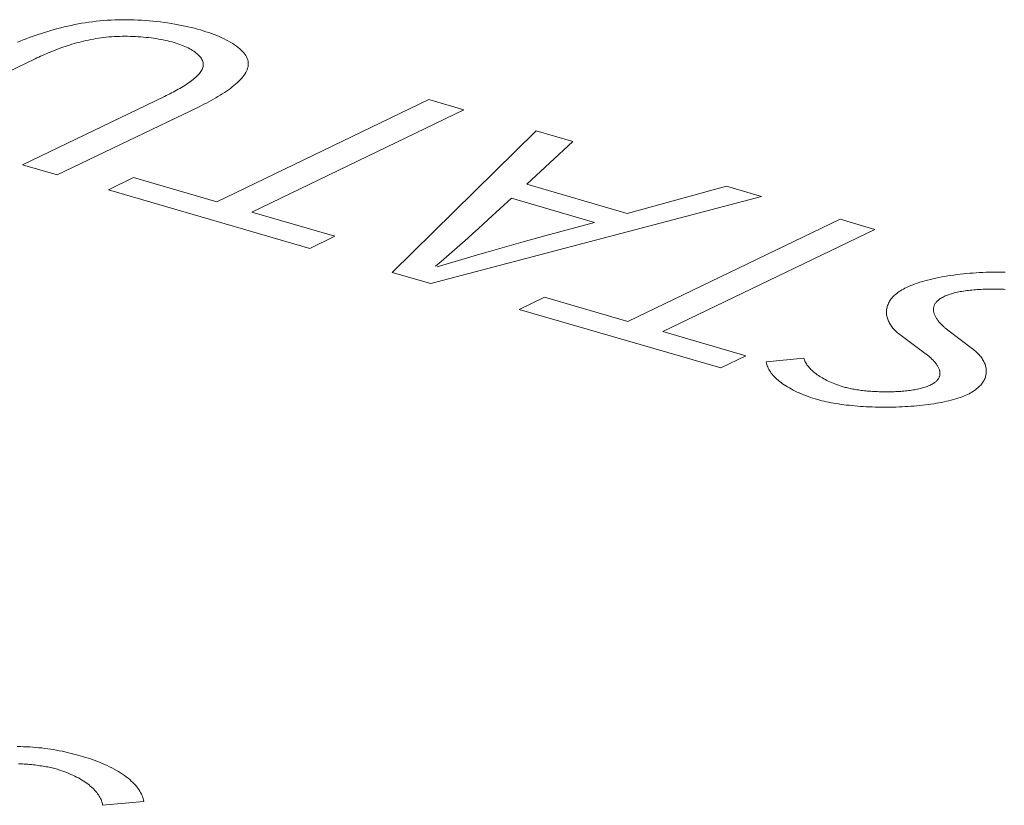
# Model space of a CAD drawing. Header units: millimetres. Extents: x 3925 to 5043, y -86 to 778.
# Tile 267 of 439: x 4919.39 to 4921.34, y 162.04 to 163.6. Entities that reach past the tile are written whole.
import ezdxf

# ---------------------------------------------------------------- set-up
doc = ezdxf.new("R2010")
doc.units = ezdxf.units.MM
doc.header["$LTSCALE"] = 46.255
doc.layers.add('H30K-TOP-COVDXF_CONTINUOUS_LINE', color=7, linetype='CONTINUOUS')

msp = doc.modelspace()

# ---------------------------------------------------------------- linework, layer by layer
at = {"layer": 'H30K-TOP-COVDXF_CONTINUOUS_LINE', "color": 7, "linetype": 'Continuous', "lineweight": 0}
for p, q in [((4919.6733, 163.4484), (4919.3908, 163.3122)), ((4919.4602, 163.2921), (4919.7422, 163.428)), ((4920.1997, 163.442), (4919.7776, 163.2386)), ((4920.2691, 163.4218), (4920.1997, 163.442)), ((4919.847, 163.2184), (4920.2691, 163.4218)), ((4920.4131, 163.3799), (4920.1265, 163.0983)), ((4920.4862, 163.3586), (4920.4131, 163.3799)), ((4920.3941, 163.2739), (4920.4862, 163.3586)), ((4919.3908, 163.3122), (4919.4602, 163.2921)), ((4919.612, 163.2868), (4919.5617, 163.2625)), ((4919.7776, 163.2386), (4919.612, 163.2868)), ((4920.5941, 163.2157), (4920.3941, 163.2739)), ((4919.5617, 163.2625), (4919.9623, 163.146)), ((4920.7914, 163.2699), (4920.5941, 163.2157)), ((4920.8616, 163.2495), (4920.7914, 163.2699)), ((4920.2034, 163.0759), (4920.8616, 163.2495)), ((4920.3175, 163.2035), (4920.3636, 163.2459)), ((4920.3636, 163.2459), (4920.5292, 163.1977)), ((4920.0126, 163.1702), (4919.847, 163.2184)), ((4920.5292, 163.1977), (4920.4302, 163.1708)), ((4921.0175, 163.2041), (4920.5954, 163.0007)), ((4921.0869, 163.1839), (4921.0175, 163.2041)), ((4920.6647, 162.9805), (4921.0869, 163.1839)), ((4919.9623, 163.146), (4920.0126, 163.1702)), ((4920.2452, 163.1383), (4920.2664, 163.1569)), ((4920.3869, 163.1588), (4920.3223, 163.1406)), ((4920.4302, 163.1708), (4920.3869, 163.1588)), ((4920.2582, 163.1221), (4920.2159, 163.1096)), ((4920.1265, 163.0983), (4920.2034, 163.0759)), ((4920.4297, 163.0489), (4920.3794, 163.0247)), ((4920.5954, 163.0007), (4920.4297, 163.0489)), ((4920.3794, 163.0247), (4920.7801, 162.9081)), ((4920.8304, 162.9324), (4920.6647, 162.9805)), ((4921.2813, 162.9461), (4921.2319, 162.9834)), ((4921.1363, 162.9749), (4921.187, 162.9371)), ((4920.7801, 162.9081), (4920.8304, 162.9324)), ((4920.9453, 162.9278), (4920.8708, 162.9201)), ((4919.5504, 162.0377), (4919.632, 162.0454))]:
    msp.add_line(p, q, dxfattribs=at)
for points in [[(4919.7448, 163.5808), (4919.7389, 163.5824), (4919.7329, 163.584), (4919.7267, 163.5856), (4919.7204, 163.5871), (4919.7139, 163.5885), (4919.7073, 163.5899), (4919.7005, 163.5912), (4919.6937, 163.5924), (4919.6867, 163.5936), (4919.6796, 163.5947), (4919.6725, 163.5957), (4919.6652, 163.5966), (4919.6579, 163.5975), (4919.6505, 163.5983), (4919.643, 163.599), (4919.6355, 163.5996), (4919.628, 163.6001), (4919.6204, 163.6005), (4919.6128, 163.6008), (4919.6052, 163.601), (4919.5975, 163.6011), (4919.5899, 163.6011), (4919.5823, 163.601), (4919.5746, 163.6008), (4919.5671, 163.6005), (4919.5595, 163.6001), (4919.5521, 163.5995), (4919.5448, 163.5988), (4919.5375, 163.5981), (4919.5302, 163.5972), (4919.523, 163.5962), (4919.5159, 163.5951), (4919.5088, 163.594), (4919.5017, 163.5927), (4919.4948, 163.5914), (4919.4878, 163.5899), (4919.481, 163.5884), (4919.4741, 163.5869), (4919.4674, 163.5852), (4919.4607, 163.5835), (4919.4541, 163.5817), (4919.4476, 163.5798), (4919.4411, 163.5779), (4919.4347, 163.5759), (4919.4284, 163.5739), (4919.4222, 163.5719), (4919.416, 163.5698), (4919.4099, 163.5676), (4919.4039, 163.5654), (4919.398, 163.5632), (4919.3922, 163.561), (4919.3865, 163.5587), (4919.3809, 163.5564)], [(4919.1334, 163.3871), (4919.416, 163.5232), (4919.4195, 163.5249), (4919.4232, 163.5266), (4919.4269, 163.5283), (4919.4306, 163.53), (4919.4344, 163.5317), (4919.4383, 163.5334), (4919.4422, 163.5351), (4919.4462, 163.5367), (4919.4503, 163.5384), (4919.4544, 163.54), (4919.4585, 163.5416), (4919.4627, 163.5432), (4919.467, 163.5448), (4919.4713, 163.5463), (4919.4756, 163.5478), (4919.4801, 163.5493), (4919.4845, 163.5507), (4919.4891, 163.5521), (4919.4936, 163.5535), (4919.4982, 163.5548), (4919.5029, 163.556), (4919.5076, 163.5573), (4919.5124, 163.5584), (4919.5172, 163.5596), (4919.5221, 163.5606), (4919.527, 163.5616), (4919.5319, 163.5626), (4919.5369, 163.5634), (4919.542, 163.5642), (4919.5471, 163.565), (4919.5522, 163.5656), (4919.5574, 163.5662), (4919.5626, 163.5667), (4919.5679, 163.5672), (4919.5731, 163.5675), (4919.5784, 163.5678), (4919.5837, 163.568), (4919.589, 163.5681), (4919.5944, 163.5682), (4919.5997, 163.5681), (4919.6051, 163.568), (4919.6104, 163.5679), (4919.6157, 163.5676), (4919.621, 163.5673), (4919.6263, 163.5669), (4919.6315, 163.5665), (4919.6367, 163.566), (4919.6418, 163.5654), (4919.6468, 163.5648), (4919.6518, 163.5641), (4919.6568, 163.5634), (4919.6616, 163.5626), (4919.6663, 163.5618), (4919.671, 163.5609), (4919.6755, 163.5599), (4919.68, 163.5589), (4919.6843, 163.5579), (4919.6885, 163.5568), (4919.6926, 163.5556)], [(4919.7422, 163.428), (4919.7471, 163.4304), (4919.7519, 163.4328), (4919.7567, 163.4353), (4919.7614, 163.4378), (4919.7661, 163.4404), (4919.7708, 163.443), (4919.7753, 163.4456), (4919.7798, 163.4482), (4919.7842, 163.4509), (4919.7885, 163.4536), (4919.7927, 163.4563), (4919.7967, 163.459), (4919.8007, 163.4618), (4919.8045, 163.4645), (4919.8081, 163.4673), (4919.8116, 163.4701), (4919.815, 163.4729), (4919.8182, 163.4758), (4919.8212, 163.4786), (4919.824, 163.4815), (4919.8266, 163.4843), (4919.829, 163.4872), (4919.8313, 163.49), (4919.8332, 163.4929), (4919.835, 163.4958), (4919.8365, 163.4986), (4919.8378, 163.5015), (4919.8388, 163.5044), (4919.8396, 163.5072), (4919.84, 163.5101), (4919.8402, 163.5129), (4919.8402, 163.5157), (4919.8398, 163.5185), (4919.839, 163.5214), (4919.838, 163.5242), (4919.8367, 163.527), (4919.8351, 163.5298), (4919.8332, 163.5326), (4919.8311, 163.5353), (4919.8286, 163.538), (4919.826, 163.5407), (4919.823, 163.5433), (4919.8199, 163.5459), (4919.8165, 163.5485), (4919.8129, 163.551), (4919.8091, 163.5535), (4919.8051, 163.5559), (4919.8009, 163.5583), (4919.7965, 163.5607), (4919.792, 163.563), (4919.7872, 163.5652), (4919.7824, 163.5674), (4919.7774, 163.5695), (4919.7722, 163.5715), (4919.7669, 163.5735), (4919.7615, 163.5754), (4919.756, 163.5773), (4919.7504, 163.5791), (4919.7448, 163.5808)], [(4919.6926, 163.5556), (4919.6964, 163.5545), (4919.7002, 163.5532), (4919.7038, 163.552), (4919.7074, 163.5506), (4919.7109, 163.5492), (4919.7142, 163.5478), (4919.7175, 163.5463), (4919.7206, 163.5448), (4919.7236, 163.5432), (4919.7264, 163.5416), (4919.7292, 163.5399), (4919.7318, 163.5383), (4919.7342, 163.5365), (4919.7365, 163.5348), (4919.7387, 163.533), (4919.7407, 163.5312), (4919.7425, 163.5293), (4919.7441, 163.5275), (4919.7456, 163.5256), (4919.7469, 163.5237), (4919.748, 163.5218), (4919.749, 163.5199), (4919.7497, 163.5179), (4919.7502, 163.516), (4919.7506, 163.514), (4919.7507, 163.512), (4919.7506, 163.51), (4919.7503, 163.508), (4919.7498, 163.506), (4919.7491, 163.5039), (4919.7482, 163.5019), (4919.7471, 163.4999), (4919.7459, 163.4979), (4919.7445, 163.4958), (4919.7429, 163.4938), (4919.7411, 163.4918), (4919.7392, 163.4898), (4919.7372, 163.4878), (4919.735, 163.4858), (4919.7327, 163.4838), (4919.7303, 163.4818), (4919.7278, 163.4799), (4919.7251, 163.4779), (4919.7224, 163.4759), (4919.7195, 163.474), (4919.7166, 163.4721), (4919.7136, 163.4702), (4919.7105, 163.4682), (4919.7073, 163.4664), (4919.7041, 163.4645), (4919.7008, 163.4626), (4919.6975, 163.4608), (4919.6941, 163.4589), (4919.6907, 163.4571), (4919.6873, 163.4553), (4919.6838, 163.4536), (4919.6803, 163.4518), (4919.6768, 163.4501), (4919.6733, 163.4484)], [(4920.2664, 163.1569), (4920.2768, 163.1662), (4920.2872, 163.1755), (4920.2974, 163.1848), (4920.3076, 163.1942), (4920.3175, 163.2035)], [(4920.2129, 163.1105), (4920.2237, 163.1197), (4920.2452, 163.1383)], [(4920.3223, 163.1406), (4920.3009, 163.1345), (4920.2582, 163.1221)], [(4921.3461, 163.0986), (4921.3398, 163.0987), (4921.3335, 163.0988), (4921.3272, 163.0988), (4921.3208, 163.0987), (4921.3144, 163.0986), (4921.308, 163.0984), (4921.3015, 163.0982), (4921.2951, 163.0978), (4921.2886, 163.0974), (4921.2822, 163.097), (4921.2758, 163.0965), (4921.2694, 163.0959), (4921.263, 163.0953), (4921.2567, 163.0946), (4921.2504, 163.0939), (4921.2442, 163.093), (4921.238, 163.0922), (4921.232, 163.0912), (4921.2259, 163.0903), (4921.22, 163.0892), (4921.2142, 163.0881), (4921.2084, 163.0869), (4921.2028, 163.0857), (4921.1973, 163.0844), (4921.1919, 163.0831), (4921.1866, 163.0817), (4921.1815, 163.0802), (4921.1765, 163.0787), (4921.1716, 163.0771), (4921.167, 163.0755), (4921.1624, 163.0738), (4921.1581, 163.0721), (4921.1539, 163.0703), (4921.15, 163.0685)], [(4921.15, 163.0685), (4921.1467, 163.0669), (4921.1436, 163.0652), (4921.1407, 163.0635), (4921.1379, 163.0618), (4921.1352, 163.06), (4921.1327, 163.0582), (4921.1303, 163.0564), (4921.128, 163.0545), (4921.1259, 163.0526), (4921.124, 163.0507), (4921.1221, 163.0488), (4921.1204, 163.0468), (4921.1189, 163.0448), (4921.1175, 163.0428), (4921.1161, 163.0408), (4921.115, 163.0387), (4921.1139, 163.0367), (4921.113, 163.0346), (4921.1122, 163.0326), (4921.1115, 163.0305), (4921.111, 163.0284), (4921.1105, 163.0263), (4921.1102, 163.0242), (4921.11, 163.0221), (4921.1099, 163.0199), (4921.1099, 163.0178), (4921.1101, 163.0157), (4921.1103, 163.0136), (4921.1107, 163.0115), (4921.1111, 163.0094), (4921.1117, 163.0073), (4921.1124, 163.0053), (4921.1132, 163.0032), (4921.114, 163.0012), (4921.115, 162.9991), (4921.1161, 162.9971), (4921.1173, 162.9951), (4921.1186, 162.9931), (4921.1199, 162.9912), (4921.1214, 162.9893), (4921.1229, 162.9874), (4921.1246, 162.9855), (4921.1263, 162.9836), (4921.1282, 162.9818), (4921.1301, 162.98), (4921.1321, 162.9783), (4921.1341, 162.9765), (4921.1363, 162.9749)], [(4921.2246, 163.0503), (4921.2268, 163.0513), (4921.2291, 163.0522), (4921.2314, 163.0532), (4921.2339, 163.0541), (4921.2365, 163.0549), (4921.2391, 163.0557), (4921.2419, 163.0565), (4921.2447, 163.0573), (4921.2476, 163.058), (4921.2505, 163.0587), (4921.2536, 163.0593), (4921.2567, 163.0599), (4921.2598, 163.0605), (4921.263, 163.061), (4921.2663, 163.0615), (4921.2697, 163.062), (4921.273, 163.0624), (4921.2765, 163.0628), (4921.2799, 163.0632), (4921.2835, 163.0635), (4921.287, 163.0638), (4921.2906, 163.0641), (4921.2942, 163.0643), (4921.2979, 163.0645), (4921.3015, 163.0647), (4921.3052, 163.0648), (4921.3089, 163.0649), (4921.3126, 163.065), (4921.3164, 163.065), (4921.3201, 163.0651), (4921.3238, 163.0651), (4921.3276, 163.065), (4921.3313, 163.065), (4921.3351, 163.0649), (4921.3388, 163.0647), (4921.3425, 163.0646), (4921.3462, 163.0644)], [(4921.2319, 162.9834), (4921.2305, 162.9845), (4921.2291, 162.9856), (4921.2278, 162.9867), (4921.2264, 162.9879), (4921.2251, 162.989), (4921.2238, 162.9902), (4921.2225, 162.9914), (4921.2213, 162.9926), (4921.2201, 162.9938), (4921.2189, 162.995), (4921.2177, 162.9963), (4921.2165, 162.9975), (4921.2154, 162.9988), (4921.2144, 163.0001), (4921.2133, 163.0013), (4921.2123, 163.0026), (4921.2114, 163.0039), (4921.2105, 163.0052), (4921.2096, 163.0065), (4921.2088, 163.0079), (4921.208, 163.0092), (4921.2073, 163.0105), (4921.2066, 163.0118), (4921.206, 163.0132), (4921.2055, 163.0145), (4921.205, 163.0158), (4921.2046, 163.0172), (4921.2042, 163.0185), (4921.2039, 163.0198), (4921.2037, 163.0212), (4921.2036, 163.0225), (4921.2035, 163.0238), (4921.2035, 163.0251), (4921.2036, 163.0264), (4921.2037, 163.0277), (4921.204, 163.029), (4921.2043, 163.0303), (4921.2047, 163.0316), (4921.2052, 163.0329), (4921.2058, 163.0341), (4921.2064, 163.0354), (4921.2072, 163.0366), (4921.2081, 163.0378), (4921.209, 163.039), (4921.2101, 163.0402), (4921.2113, 163.0414), (4921.2126, 163.0426), (4921.2139, 163.0437), (4921.2154, 163.0449), (4921.217, 163.046), (4921.2187, 163.0471), (4921.2206, 163.0482), (4921.2225, 163.0492), (4921.2246, 163.0503)], [(4921.2713, 162.8554), (4921.2744, 162.8569), (4921.2773, 162.8585), (4921.2801, 162.8601), (4921.2828, 162.8618), (4921.2853, 162.8635), (4921.2876, 162.8652), (4921.2899, 162.8669), (4921.292, 162.8687), (4921.294, 162.8705), (4921.2958, 162.8723), (4921.2975, 162.8741), (4921.2991, 162.876), (4921.3005, 162.8779), (4921.3019, 162.8798), (4921.3031, 162.8817), (4921.3042, 162.8836), (4921.3051, 162.8856), (4921.306, 162.8875), (4921.3067, 162.8895), (4921.3073, 162.8915), (4921.3078, 162.8934), (4921.3082, 162.8954), (4921.3084, 162.8974), (4921.3086, 162.8994), (4921.3086, 162.9014), (4921.3086, 162.9034), (4921.3084, 162.9055), (4921.3081, 162.9075), (4921.3078, 162.9094), (4921.3073, 162.9114), (4921.3067, 162.9134), (4921.3061, 162.9154), (4921.3053, 162.9174), (4921.3044, 162.9193), (4921.3035, 162.9212), (4921.3024, 162.9232), (4921.3013, 162.9251), (4921.3001, 162.927), (4921.2988, 162.9288), (4921.2974, 162.9307), (4921.2959, 162.9325), (4921.2944, 162.9343), (4921.2927, 162.9361), (4921.291, 162.9378), (4921.2892, 162.9396), (4921.2873, 162.9412), (4921.2854, 162.9429), (4921.2834, 162.9445), (4921.2813, 162.9461)], [(4920.8708, 162.9201), (4920.8712, 162.9176), (4920.8718, 162.9151), (4920.8726, 162.9126), (4920.8736, 162.9101), (4920.8747, 162.9076), (4920.876, 162.9052), (4920.8774, 162.9027), (4920.879, 162.9003), (4920.8808, 162.8978), (4920.8827, 162.8954), (4920.8848, 162.893), (4920.887, 162.8906), (4920.8894, 162.8883), (4920.8919, 162.8859), (4920.8945, 162.8836), (4920.8973, 162.8813), (4920.9002, 162.8791), (4920.9033, 162.8768), (4920.9064, 162.8746), (4920.9098, 162.8725), (4920.9132, 162.8703), (4920.9168, 162.8682), (4920.9205, 162.8662), (4920.9243, 162.8642), (4920.9282, 162.8622), (4920.9322, 162.8602), (4920.9364, 162.8584), (4920.9406, 162.8565), (4920.945, 162.8547), (4920.9495, 162.853), (4920.954, 162.8513), (4920.9587, 162.8496), (4920.9635, 162.848), (4920.9683, 162.8465), (4920.9733, 162.845)], [(4921.0255, 162.8701), (4921.0217, 162.8713), (4921.0179, 162.8725), (4921.0143, 162.8737), (4921.0107, 162.875), (4921.0072, 162.8763), (4921.0038, 162.8776), (4921.0005, 162.879), (4920.9973, 162.8804), (4920.9941, 162.8819), (4920.9911, 162.8834), (4920.9881, 162.8849), (4920.9852, 162.8865), (4920.9824, 162.8881), (4920.9797, 162.8897), (4920.9771, 162.8913), (4920.9746, 162.893), (4920.9721, 162.8947), (4920.9698, 162.8964), (4920.9676, 162.8981), (4920.9654, 162.8999), (4920.9634, 162.9016), (4920.9614, 162.9034), (4920.9596, 162.9052), (4920.9578, 162.9071), (4920.9562, 162.9089), (4920.9546, 162.9108), (4920.9532, 162.9126), (4920.9518, 162.9145), (4920.9506, 162.9164), (4920.9494, 162.9183), (4920.9484, 162.9202), (4920.9475, 162.9221), (4920.9466, 162.924), (4920.9459, 162.9259), (4920.9453, 162.9278)], [(4921.187, 162.9371), (4921.1883, 162.9361), (4921.1897, 162.9351), (4921.191, 162.934), (4921.1923, 162.933), (4921.1936, 162.9319), (4921.1949, 162.9308), (4921.1961, 162.9297), (4921.1974, 162.9286), (4921.1986, 162.9274), (4921.1998, 162.9263), (4921.201, 162.9252), (4921.2021, 162.924), (4921.2032, 162.9228), (4921.2043, 162.9216), (4921.2054, 162.9205), (4921.2064, 162.9193), (4921.2074, 162.9181), (4921.2083, 162.9169), (4921.2092, 162.9156), (4921.2101, 162.9144), (4921.2109, 162.9132), (4921.2117, 162.912), (4921.2124, 162.9107), (4921.213, 162.9095), (4921.2137, 162.9083), (4921.2142, 162.907), (4921.2147, 162.9058), (4921.2152, 162.9046), (4921.2155, 162.9033), (4921.2159, 162.9021), (4921.2161, 162.9009), (4921.2163, 162.8997), (4921.2164, 162.8984), (4921.2164, 162.8972), (4921.2164, 162.896), (4921.2163, 162.8948), (4921.2161, 162.8936), (4921.2159, 162.8924), (4921.2155, 162.8912), (4921.2151, 162.8901), (4921.2146, 162.8889), (4921.214, 162.8877), (4921.2133, 162.8866), (4921.2125, 162.8855), (4921.2116, 162.8843), (4921.2107, 162.8832), (4921.2096, 162.8821), (4921.2084, 162.8811), (4921.2072, 162.88), (4921.2058, 162.8789), (4921.2043, 162.8779), (4921.2027, 162.8769), (4921.201, 162.8759), (4921.1992, 162.8749), (4921.1973, 162.874)], [(4921.1973, 162.874), (4921.1954, 162.873), (4921.1933, 162.8722), (4921.1912, 162.8713), (4921.189, 162.8705), (4921.1867, 162.8698), (4921.1843, 162.869), (4921.1819, 162.8683), (4921.1794, 162.8677), (4921.1768, 162.867), (4921.1741, 162.8664), (4921.1714, 162.8658), (4921.1687, 162.8653), (4921.1658, 162.8648), (4921.1629, 162.8643), (4921.16, 162.8639), (4921.157, 162.8634), (4921.154, 162.863), (4921.1509, 162.8627), (4921.1478, 162.8623), (4921.1447, 162.862), (4921.1415, 162.8618), (4921.1383, 162.8615), (4921.1351, 162.8613), (4921.1318, 162.8611), (4921.1285, 162.8609), (4921.1253, 162.8608), (4921.1219, 162.8607), (4921.1186, 162.8606), (4921.1153, 162.8606), (4921.1119, 162.8605), (4921.1086, 162.8605), (4921.1053, 162.8606), (4921.1019, 162.8606), (4921.0986, 162.8607), (4921.0952, 162.8608), (4921.0919, 162.8609), (4921.0886, 162.8611), (4921.0853, 162.8612), (4921.0821, 162.8614), (4921.0788, 162.8617), (4921.0756, 162.8619), (4921.0724, 162.8622), (4921.0693, 162.8625), (4921.0661, 162.8628), (4921.0631, 162.8631), (4921.06, 162.8635), (4921.057, 162.8639), (4921.0541, 162.8643), (4921.0512, 162.8647), (4921.0483, 162.8652), (4921.0455, 162.8656), (4921.0428, 162.8661), (4921.0401, 162.8666), (4921.0375, 162.8672), (4921.0349, 162.8677), (4921.0325, 162.8683), (4921.0301, 162.8689), (4921.0277, 162.8695), (4921.0255, 162.8701)], [(4920.9733, 162.845), (4920.9773, 162.8439), (4920.9815, 162.8428), (4920.9858, 162.8417), (4920.9903, 162.8407), (4920.9948, 162.8398), (4920.9996, 162.8389), (4921.0044, 162.838), (4921.0093, 162.8372), (4921.0144, 162.8364), (4921.0195, 162.8356), (4921.0248, 162.8349), (4921.0301, 162.8343), (4921.0355, 162.8337), (4921.041, 162.8331), (4921.0466, 162.8326), (4921.0522, 162.8321), (4921.0579, 162.8317), (4921.0637, 162.8313), (4921.0695, 162.831), (4921.0754, 162.8307), (4921.0813, 162.8305), (4921.0872, 162.8303), (4921.0931, 162.8302), (4921.0991, 162.8301), (4921.1051, 162.83), (4921.1111, 162.83), (4921.1171, 162.8301), (4921.1231, 162.8302), (4921.1291, 162.8303), (4921.1351, 162.8305), (4921.1411, 162.8308), (4921.147, 162.8311), (4921.1529, 162.8314), (4921.1588, 162.8318), (4921.1647, 162.8323), (4921.1704, 162.8328), (4921.1762, 162.8333), (4921.1819, 162.8339), (4921.1875, 162.8346), (4921.193, 162.8353), (4921.1985, 162.8361), (4921.2039, 162.8369), (4921.2092, 162.8377), (4921.2144, 162.8386), (4921.2196, 162.8396), (4921.2246, 162.8406), (4921.2295, 162.8417), (4921.2343, 162.8428), (4921.2389, 162.844), (4921.2435, 162.8452), (4921.2479, 162.8465), (4921.2522, 162.8479), (4921.2563, 162.8493), (4921.2603, 162.8507), (4921.2641, 162.8522), (4921.2678, 162.8538), (4921.2713, 162.8554)], [(4919.5105, 162.135), (4919.5056, 162.1364), (4919.5007, 162.1378), (4919.4956, 162.1391), (4919.4906, 162.1404), (4919.4854, 162.1417), (4919.4802, 162.143), (4919.4749, 162.1442), (4919.4695, 162.1453), (4919.464, 162.1464), (4919.4584, 162.1475), (4919.4528, 162.1485), (4919.447, 162.1494), (4919.4412, 162.1502), (4919.4352, 162.151), (4919.4291, 162.1518), (4919.4229, 162.1524), (4919.4171, 162.1529), (4919.4112, 162.1534), (4919.4052, 162.1538), (4919.3992, 162.1541), (4919.393, 162.1544), (4919.3868, 162.1545), (4919.3806, 162.1547)], [(4919.632, 162.0454), (4919.6315, 162.0483), (4919.6308, 162.0513), (4919.6299, 162.0543), (4919.6288, 162.0573), (4919.6275, 162.0602), (4919.626, 162.0632), (4919.6243, 162.0661), (4919.6224, 162.069), (4919.6203, 162.0719), (4919.6181, 162.0748), (4919.6157, 162.0777), (4919.613, 162.0805), (4919.6102, 162.0834), (4919.6073, 162.0861), (4919.6042, 162.0889), (4919.6009, 162.0916), (4919.5974, 162.0943), (4919.5938, 162.097), (4919.59, 162.0996), (4919.5861, 162.1022), (4919.582, 162.1047), (4919.5777, 162.1072), (4919.5734, 162.1097), (4919.5688, 162.1121), (4919.5642, 162.1145), (4919.5594, 162.1168), (4919.5545, 162.119), (4919.5494, 162.1212), (4919.5442, 162.1234), (4919.5389, 162.1255), (4919.5335, 162.1275), (4919.5279, 162.1295), (4919.5222, 162.1314), (4919.5164, 162.1332), (4919.5105, 162.135)], [(4919.3832, 162.1205), (4919.3869, 162.1203), (4919.3906, 162.1201), (4919.3943, 162.1199), (4919.3979, 162.1196), (4919.4015, 162.1194), (4919.4051, 162.119), (4919.4086, 162.1187), (4919.4121, 162.1183), (4919.4155, 162.118), (4919.419, 162.1175), (4919.4223, 162.1171), (4919.4256, 162.1166), (4919.4289, 162.1162), (4919.4321, 162.1156), (4919.4352, 162.1151), (4919.4382, 162.1146), (4919.4412, 162.114), (4919.4442, 162.1134), (4919.447, 162.1128), (4919.4498, 162.1121), (4919.4525, 162.1114), (4919.4551, 162.1108), (4919.4576, 162.11)], [(4919.4576, 162.11), (4919.4621, 162.1087), (4919.4666, 162.1073), (4919.471, 162.1058), (4919.4752, 162.1042), (4919.4794, 162.1027), (4919.4834, 162.101), (4919.4873, 162.0993), (4919.4912, 162.0976), (4919.4949, 162.0959), (4919.4985, 162.094), (4919.502, 162.0922), (4919.5054, 162.0903), (4919.5086, 162.0884), (4919.5118, 162.0864), (4919.5148, 162.0844), (4919.5178, 162.0824), (4919.5206, 162.0803), (4919.5233, 162.0783), (4919.5258, 162.0761), (4919.5283, 162.074), (4919.5306, 162.0718), (4919.5328, 162.0697), (4919.5349, 162.0675), (4919.5369, 162.0652), (4919.5387, 162.063), (4919.5404, 162.0607), (4919.542, 162.0585), (4919.5435, 162.0562), (4919.5448, 162.0539), (4919.546, 162.0516), (4919.5471, 162.0493), (4919.548, 162.047), (4919.5488, 162.0447), (4919.5495, 162.0424), (4919.55, 162.04), (4919.5504, 162.0377)]]:
    msp.add_lwpolyline(points, dxfattribs=at)

doc.saveas('drawing.dxf')
